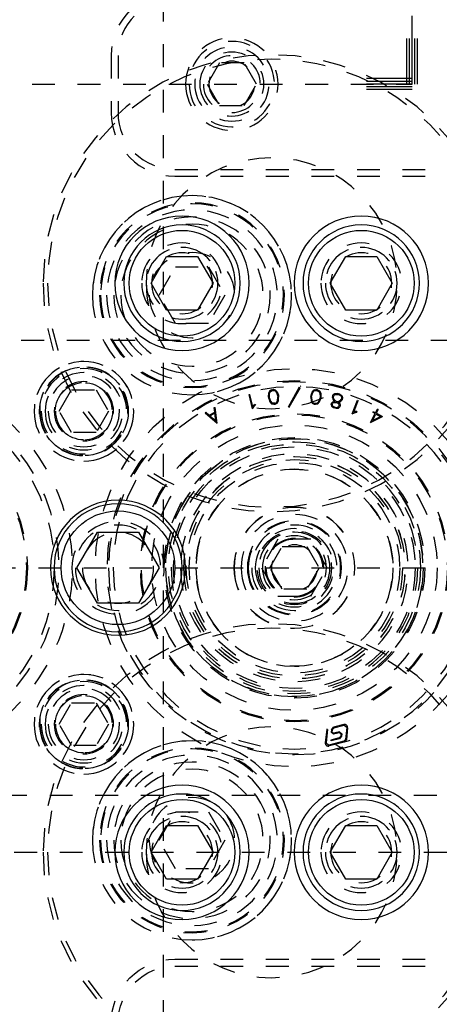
# Model space of a CAD drawing. Header units: inches. Extents: x 3 to 351, y 4 to 271.
# Tile 519 of 530: x 309.06 to 310.9, y 154.26 to 158.58. Entities that reach past the tile are written whole.
import ezdxf

# ---------------------------------------------------------------- set-up
doc = ezdxf.new("R2010")
doc.units = ezdxf.units.IN
doc.header["$LTSCALE"] = 0.5
doc.header["$MEASUREMENT"] = 0
doc.linetypes.add('DIVIDE', pattern=[0.393701, 0.19685, -0.098425, 0, -0.098425])
doc.linetypes.add('HIDDEN', pattern=[0.225, 0.15, -0.075])
doc.layers.add('MFB', color=7, linetype='Continuous')

# ---------------------------------------------------------------- blocks, each defined once
blk = doc.blocks.new('ArrowheadSection')
at = {"color": 0}
for p, q in [((0, 1), (-1, 1)), ((0, 0.5), (-1, 0.5)), ((0, 0), (-1, 0)), ((0, -0.5), (-1, -0.5)), ((0, -1), (-1, -1))]:
    blk.add_line(p, q, dxfattribs=at)

msp = doc.modelspace()

# ---------------------------------------------------------------- linework, layer by layer
at = {"layer": 'MFB', "color": 254, "linetype": 'HIDDEN'}
for p, q in [((309.6875, 146.1736), (309.6875, 166.1736)), ((309.4575, 158.4236), (309.4575, 158.1736)), ((309.4875, 158.4236), (309.4875, 158.1736)), ((309.9334, 158.3923), (309.8793, 158.2986)), ((310.0416, 158.3923), (309.9334, 158.3923)), ((310.0958, 158.2986), (310.0416, 158.3923)), ((309.8793, 158.2986), (309.9334, 158.2048)), ((310.0416, 158.2048), (310.0958, 158.2986)), ((309.9334, 158.2048), (310.0416, 158.2048)), ((309.7375, 157.9236), (316.3375, 157.9236)), ((309.7375, 157.8936), (316.3375, 157.8936)), ((309.6682, 157.3711), (309.7403, 157.4961)), ((309.7403, 157.4961), (309.8847, 157.4961)), ((309.8847, 157.4961), (309.9569, 157.3711)), ((309.7403, 157.2461), (309.6682, 157.3711)), ((309.9569, 157.3711), (309.8847, 157.2461)), ((309.8847, 157.2461), (309.7403, 157.2461)), ((295.4625, 157.1736), (323.0875, 157.1736)), ((309.2293, 156.8611), (309.2834, 156.9548)), ((309.2834, 156.9548), (309.3916, 156.9548)), ((309.3916, 156.9548), (309.4458, 156.8611)), ((310.1495, 156.9413), (310.1546, 156.9514)), ((310.1533, 156.9402), (310.1575, 156.9484)), ((310.1546, 156.9514), (310.1637, 156.9557)), ((310.1586, 156.9533), (310.1546, 156.9514)), ((310.1575, 156.9484), (310.1648, 156.9519)), ((310.1575, 156.9484), (310.1648, 156.9519)), ((310.1637, 156.9557), (310.1597, 156.9538)), ((310.1637, 156.9557), (310.1699, 156.9565)), ((310.1648, 156.9519), (310.1698, 156.9525)), ((310.1699, 156.9565), (310.1664, 156.956)), ((310.1698, 156.9525), (310.1777, 156.9509)), ((310.1698, 156.9525), (310.1777, 156.9509)), ((310.1699, 156.9565), (310.1798, 156.9545)), ((310.1798, 156.9545), (310.1699, 156.9565)), ((310.1777, 156.9509), (310.1837, 156.9439)), ((310.1798, 156.9545), (310.1872, 156.9459)), ((310.1872, 156.9459), (310.1798, 156.9545)), ((310.1837, 156.9439), (310.1881, 156.9306)), ((310.1872, 156.9459), (310.192, 156.9315)), ((310.2362, 156.881), (310.2877, 156.9724)), ((310.2397, 156.8791), (310.2911, 156.9704)), ((310.2877, 156.9724), (310.2911, 156.9704)), ((310.3354, 156.9314), (310.3402, 156.9457)), ((310.3392, 156.9305), (310.3436, 156.9438)), ((310.3402, 156.9457), (310.3476, 156.9543)), ((310.3436, 156.9438), (310.3497, 156.9507)), ((310.3476, 156.9543), (310.3443, 156.9505)), ((310.347, 156.9476), (310.3497, 156.9507)), ((310.3476, 156.9543), (310.3574, 156.9563)), ((310.3527, 156.9553), (310.3476, 156.9543)), ((310.3497, 156.9507), (310.3575, 156.9523)), ((310.3574, 156.9563), (310.3637, 156.9555)), ((310.3637, 156.9555), (310.3574, 156.9563)), ((310.3575, 156.9523), (310.3626, 156.9516)), ((310.3626, 156.9516), (310.3698, 156.9482)), ((310.3637, 156.9555), (310.3727, 156.9512)), ((310.3698, 156.9482), (310.374, 156.9399)), ((310.3727, 156.9512), (310.3779, 156.941)), ((310.063, 156.9342), (310.0668, 156.9351)), ((310.0788, 156.8713), (310.063, 156.9342)), ((310.0803, 156.8816), (310.0668, 156.9351)), ((310.1484, 156.9261), (310.1495, 156.9413)), ((310.1495, 156.9173), (310.1484, 156.9261)), ((310.1495, 156.9173), (310.1542, 156.9028)), ((310.1523, 156.9262), (310.1533, 156.9402)), ((310.1533, 156.9181), (310.1523, 156.9262)), ((310.1533, 156.9181), (310.1577, 156.9048)), ((310.1542, 156.9028), (310.1616, 156.8943)), ((310.1577, 156.9048), (310.1637, 156.8978)), ((310.1766, 156.8968), (310.1839, 156.9003)), ((310.1839, 156.9003), (310.188, 156.9086)), ((310.1868, 156.8973), (310.1919, 156.9075)), ((310.188, 156.9086), (310.1891, 156.9225)), ((310.1881, 156.9306), (310.1891, 156.9225)), ((310.1919, 156.9075), (310.1931, 156.9226)), ((310.192, 156.9315), (310.1931, 156.9226)), ((310.3343, 156.9225), (310.3354, 156.9314)), ((310.3343, 156.9225), (310.3354, 156.9074)), ((310.3354, 156.9074), (310.3404, 156.8972)), ((310.3382, 156.9224), (310.3392, 156.9305)), ((310.3382, 156.9224), (310.3392, 156.9084)), ((310.3392, 156.9084), (310.3434, 156.9001)), ((310.3411, 156.9048), (310.3392, 156.9084)), ((310.3434, 156.9001), (310.3506, 156.8967)), ((310.3635, 156.8976), (310.3695, 156.9046)), ((310.3656, 156.894), (310.373, 156.9026)), ((310.3695, 156.9046), (310.374, 156.9179)), ((310.373, 156.9026), (310.3779, 156.917)), ((310.374, 156.9399), (310.375, 156.926)), ((310.375, 156.926), (310.374, 156.9179)), ((310.3779, 156.941), (310.379, 156.9259)), ((310.379, 156.9259), (310.3779, 156.917)), ((310.4259, 156.8968), (310.4308, 156.9026)), ((310.4292, 156.9216), (310.4315, 156.9308)), ((310.4292, 156.9216), (310.4307, 156.9146)), ((310.4307, 156.9146), (310.4352, 156.907)), ((310.4308, 156.9026), (310.4379, 156.9041)), ((310.4315, 156.9308), (310.4362, 156.9362)), ((310.4329, 156.899), (310.4383, 156.9001)), ((310.4332, 156.9215), (310.4351, 156.9289)), ((310.4332, 156.9215), (310.4344, 156.916)), ((310.4344, 156.916), (310.4381, 156.9098)), ((310.4351, 156.9289), (310.4387, 156.9331)), ((310.4352, 156.907), (310.4398, 156.9041)), ((310.4362, 156.9362), (310.4403, 156.9387)), ((310.4381, 156.9098), (310.4365, 156.9125)), ((310.4379, 156.9041), (310.4398, 156.9041)), ((310.4381, 156.9098), (310.4453, 156.9052)), ((310.4383, 156.9001), (310.4464, 156.9001)), ((310.4387, 156.9331), (310.4415, 156.9349)), ((310.4403, 156.9387), (310.4501, 156.9394)), ((310.4415, 156.9349), (310.4498, 156.9354)), ((310.4453, 156.9052), (310.4474, 156.9041)), ((310.4461, 156.9352), (310.4498, 156.9354)), ((310.4464, 156.9001), (310.4536, 156.8963)), ((310.4474, 156.9041), (310.4498, 156.9041)), ((310.4498, 156.9354), (310.4602, 156.9328)), ((310.4498, 156.9041), (310.4583, 156.9047)), ((310.4501, 156.9394), (310.4618, 156.9365)), ((310.4618, 156.9365), (310.4501, 156.9394)), ((310.4542, 156.9004), (310.4595, 156.9008)), ((310.4542, 156.9004), (310.4559, 156.8996)), ((310.4583, 156.9047), (310.4645, 156.9084)), ((310.4645, 156.9084), (310.4583, 156.9047)), ((310.4595, 156.9008), (310.4671, 156.9054)), ((310.4602, 156.9328), (310.4672, 156.9283)), ((310.4618, 156.9365), (310.4701, 156.9311)), ((310.4645, 156.9084), (310.4681, 156.9127)), ((310.4671, 156.9054), (310.4717, 156.9108)), ((310.4672, 156.9283), (310.4689, 156.9255)), ((310.47, 156.9201), (310.4681, 156.9127)), ((310.4689, 156.9255), (310.47, 156.9201)), ((310.4701, 156.9311), (310.4726, 156.927)), ((310.4741, 156.92), (310.4717, 156.9108)), ((310.4726, 156.927), (310.4741, 156.92)), ((310.5158, 156.8495), (310.5392, 156.9099)), ((310.5229, 156.8569), (310.5429, 156.9084)), ((310.5392, 156.9099), (310.5429, 156.9084)), ((309.2834, 156.7673), (309.2293, 156.8611)), ((309.4458, 156.8611), (309.3916, 156.7673)), ((309.8702, 156.8544), (309.8728, 156.8574)), ((309.8728, 156.8574), (309.8702, 156.8544)), ((309.8728, 156.8574), (309.8879, 156.8442)), ((309.8879, 156.8442), (309.9123, 156.8573)), ((309.9098, 156.8773), (309.9137, 156.8778)), ((309.9123, 156.8573), (309.9098, 156.8773)), ((309.9225, 156.8089), (309.9137, 156.8778)), ((310.0788, 156.8713), (310.0873, 156.8856)), ((310.0803, 156.8816), (310.0842, 156.8882)), ((310.0842, 156.8882), (310.0803, 156.8816)), ((310.0842, 156.8882), (310.0893, 156.8925)), ((310.0873, 156.8856), (310.0919, 156.8895)), ((310.0893, 156.8925), (310.0919, 156.8895)), ((310.1616, 156.8943), (310.1715, 156.8922)), ((310.1637, 156.8978), (310.1716, 156.8962)), ((310.1716, 156.8962), (310.1637, 156.8978)), ((310.1715, 156.8922), (310.1778, 156.893)), ((310.1716, 156.8962), (310.1766, 156.8968)), ((310.1766, 156.8968), (310.1716, 156.8962)), ((310.175, 156.8927), (310.1778, 156.893)), ((310.1778, 156.893), (310.1868, 156.8973)), ((310.1778, 156.893), (310.1868, 156.8973)), ((310.2362, 156.881), (310.2397, 156.8791)), ((310.3404, 156.8972), (310.3495, 156.8929)), ((310.3404, 156.8972), (310.3495, 156.8929)), ((310.3495, 156.8929), (310.3558, 156.8921)), ((310.3495, 156.8929), (310.3558, 156.8921)), ((310.3506, 156.8967), (310.3556, 156.8961)), ((310.3556, 156.8961), (310.3635, 156.8976)), ((310.3558, 156.8921), (310.3656, 156.894)), ((310.4242, 156.8904), (310.4259, 156.8968)), ((310.4242, 156.8904), (310.4259, 156.8829)), ((310.4259, 156.8829), (310.4345, 156.8774)), ((310.4259, 156.8829), (310.4345, 156.8774)), ((310.4283, 156.8904), (310.4295, 156.895)), ((310.4283, 156.8904), (310.4294, 156.8854)), ((310.4294, 156.8854), (310.4361, 156.8811)), ((310.4295, 156.895), (310.4329, 156.899)), ((310.4345, 156.8774), (310.4462, 156.8745)), ((310.4361, 156.8811), (310.4465, 156.8784)), ((310.4418, 156.8796), (310.4361, 156.8811)), ((310.4462, 156.8745), (310.4563, 156.8753)), ((310.4465, 156.8784), (310.4544, 156.8791)), ((310.4536, 156.8963), (310.4577, 156.8927)), ((310.4544, 156.8791), (310.4577, 156.8829)), ((310.4559, 156.8996), (310.4613, 156.8948)), ((310.4613, 156.8948), (310.4559, 156.8996)), ((310.4563, 156.8753), (310.4613, 156.881)), ((310.4577, 156.8927), (310.4589, 156.8875)), ((310.4589, 156.8875), (310.4577, 156.8829)), ((310.4613, 156.8948), (310.4629, 156.8875)), ((310.4629, 156.8875), (310.4613, 156.881)), ((310.5229, 156.8569), (310.5299, 156.8601)), ((310.5299, 156.8601), (310.5366, 156.8607)), ((310.5366, 156.8607), (310.5299, 156.8601)), ((310.5309, 156.8562), (310.5369, 156.8567)), ((310.5366, 156.8607), (310.5369, 156.8567)), ((310.6064, 156.8568), (310.6082, 156.8602)), ((310.6064, 156.8568), (310.6172, 156.8509)), ((310.6064, 156.8568), (310.6172, 156.8509)), ((310.6082, 156.8602), (310.6191, 156.8544)), ((310.6191, 156.8544), (310.6276, 156.8703)), ((310.6225, 156.8525), (310.6311, 156.8684)), ((310.6276, 156.8703), (310.6311, 156.8684)), ((310.6311, 156.8684), (310.6276, 156.8703)), ((309.8702, 156.8544), (309.9225, 156.8089)), ((309.8911, 156.8415), (309.9129, 156.8532)), ((309.8911, 156.8415), (309.9173, 156.8187)), ((309.9173, 156.8187), (309.9129, 156.8532)), ((310.5158, 156.8495), (310.5309, 156.8562)), ((310.5962, 156.812), (310.6172, 156.8509)), ((310.5962, 156.812), (310.6493, 156.8381)), ((310.6055, 156.821), (310.6207, 156.8491)), ((310.6055, 156.821), (310.6407, 156.8383)), ((310.6207, 156.8491), (310.6407, 156.8383)), ((310.6225, 156.8525), (310.6493, 156.8381)), ((309.3916, 156.7673), (309.2834, 156.7673)), ((310.1903, 156.2986), (310.1182, 156.1736)), ((310.3347, 156.2986), (310.1903, 156.2986)), ((310.4069, 156.1736), (310.3347, 156.2986)), ((310.1543, 156.1736), (310.2084, 156.2673)), ((310.2084, 156.2673), (310.3166, 156.2673)), ((310.3166, 156.2673), (310.3708, 156.1736)), ((310.1182, 156.1736), (310.1903, 156.0486)), ((310.2084, 156.0798), (310.1543, 156.1736)), ((310.3708, 156.1736), (310.3166, 156.0798)), ((310.3347, 156.0486), (310.4069, 156.1736)), ((310.3166, 156.0798), (310.2084, 156.0798)), ((310.1903, 156.0486), (310.3347, 156.0486)), ((309.2293, 155.4861), (309.2834, 155.5798)), ((309.2834, 155.5798), (309.3916, 155.5798)), ((309.3916, 155.5798), (309.4458, 155.4861)), ((309.2834, 155.3923), (309.2293, 155.4861)), ((309.4458, 155.4861), (309.3916, 155.3923)), ((310.4247, 155.4618), (310.4343, 155.4729)), ((310.4803, 155.4845), (310.4343, 155.4729)), ((310.4812, 155.4807), (310.4352, 155.4691)), ((310.4922, 155.4712), (310.4812, 155.4807)), ((310.4042, 155.464), (310.3981, 155.4043)), ((310.4081, 155.4636), (310.402, 155.4039)), ((310.4081, 155.4636), (310.4042, 155.464)), ((310.4081, 155.4636), (310.4042, 155.464)), ((310.4247, 155.4618), (310.4237, 155.4519)), ((310.4346, 155.4424), (310.4237, 155.4519)), ((310.4286, 155.4614), (310.4276, 155.4515)), ((310.4276, 155.4515), (310.4337, 155.4462)), ((310.4276, 155.4515), (310.4276, 155.4515)), ((310.4352, 155.4691), (310.4286, 155.4614)), ((310.46, 155.4529), (310.4337, 155.4462)), ((310.4609, 155.449), (310.4346, 155.4424)), ((310.4593, 155.4259), (310.466, 155.4336)), ((310.46, 155.4529), (310.471, 155.4434)), ((310.4699, 155.4332), (310.4603, 155.4221)), ((310.467, 155.4438), (310.4609, 155.449)), ((310.467, 155.4438), (310.466, 155.4336)), ((310.471, 155.4434), (310.4699, 155.4332)), ((310.4707, 155.4406), (310.471, 155.4434)), ((310.4922, 155.4712), (310.4869, 155.4191)), ((310.4961, 155.4708), (310.4908, 155.4187)), ((309.3916, 155.3923), (309.2834, 155.3923)), ((310.402, 155.4039), (310.413, 155.3945)), ((310.4802, 155.4114), (310.413, 155.3945)), ((310.4812, 155.4076), (310.414, 155.3906)), ((310.4593, 155.4259), (310.4227, 155.4166)), ((310.4237, 155.4128), (310.4227, 155.4166)), ((310.4603, 155.4221), (310.4237, 155.4128)), ((310.4802, 155.4114), (310.4869, 155.4191)), ((310.4908, 155.4187), (310.4812, 155.4076)), ((323.0875, 155.1736), (295.4625, 155.1736)), ((309.6682, 154.9761), (309.7403, 155.1011)), ((309.7403, 155.1011), (309.8847, 155.1011)), ((309.8847, 155.1011), (309.9569, 154.9761)), ((309.7403, 154.8511), (309.6682, 154.9761)), ((309.9569, 154.9761), (309.8847, 154.8511)), ((309.8847, 154.8511), (309.7403, 154.8511)), ((309.7375, 154.4536), (316.3375, 154.4536)), ((309.7375, 154.4236), (316.3375, 154.4236))]:
    msp.add_line(p, q, dxfattribs=at)
at = {"layer": 'MFB', "color": 100, "linetype": 'DIVIDE'}
for p, q in [((310.7799, 158.2986), (310.7799, 160.2986)), ((308.1101, 158.2986), (310.7799, 158.2986)), ((291.9375, 156.1736), (326.7376, 156.1736)), ((308.8317, 154.9236), (313.3888, 154.9236))]:
    msp.add_line(p, q, dxfattribs=at)
at = {"layer": 'MFB', "color": 132, "linetype": 'Continuous'}
for p, q in [((309.6324, 157.4236), (309.7006, 157.5417)), ((309.7006, 157.5417), (309.837, 157.5417)), ((309.837, 157.5417), (309.9052, 157.4236)), ((310.4198, 157.4236), (310.488, 157.5417)), ((310.488, 157.5417), (310.6244, 157.5417)), ((310.6244, 157.5417), (310.6926, 157.4236)), ((309.7006, 157.3055), (309.6324, 157.4236)), ((309.9052, 157.4236), (309.837, 157.3055)), ((310.488, 157.3055), (310.4198, 157.4236)), ((310.6926, 157.4236), (310.6244, 157.3055)), ((309.837, 157.3055), (309.7006, 157.3055)), ((310.6244, 157.3055), (310.488, 157.3055)), ((309.3071, 156.1736), (309.3973, 156.3298)), ((309.3973, 156.3298), (309.5777, 156.3298)), ((309.5777, 156.3298), (309.6679, 156.1736)), ((309.3973, 156.0173), (309.3071, 156.1736)), ((309.6679, 156.1736), (309.5777, 156.0173)), ((309.5777, 156.0173), (309.3973, 156.0173)), ((309.6324, 154.9236), (309.7006, 155.0417)), ((309.7006, 155.0417), (309.837, 155.0417)), ((309.837, 155.0417), (309.9052, 154.9236)), ((310.4198, 154.9236), (310.488, 155.0417)), ((310.488, 155.0417), (310.6244, 155.0417)), ((310.6244, 155.0417), (310.6926, 154.9236)), ((309.7006, 154.8055), (309.6324, 154.9236)), ((309.9052, 154.9236), (309.837, 154.8055)), ((310.488, 154.8055), (310.4198, 154.9236)), ((310.6926, 154.9236), (310.6244, 154.8055)), ((309.837, 154.8055), (309.7006, 154.8055)), ((310.6244, 154.8055), (310.488, 154.8055))]:
    msp.add_line(p, q, dxfattribs=at)
at = {"layer": 'MFB', "color": 254, "linetype": 'HIDDEN', "extrusion": (0, 0, -1)}
for centre, radius in [((-309.9875, 158.2986), 0.2031), ((-309.9875, 158.2986), 0.1875), ((-309.9875, 158.2986), 0.163), ((-310.1625, 157.4236), 1.0039), ((-309.9875, 158.2986), 0.1406), ((-309.9875, 158.2986), 0.125), ((-310.1625, 157.4236), 0.9843), ((-309.9875, 158.2986), 0.1005), ((-310.1625, 157.4236), 0.5512), ((-309.8125, 157.3711), 0.4375), ((-309.8125, 157.3711), 0.4062), ((-309.8125, 157.3711), 0.4018), ((-309.8125, 157.3711), 0.375), ((-309.8125, 157.3711), 0.3438), ((-309.8125, 157.3711), 0.3125), ((-309.7688, 157.4236), 0.1772), ((-310.5562, 157.4236), 0.1772), ((-309.7688, 157.4236), 0.1575), ((-309.8125, 157.3711), 0.1875), ((-309.7688, 157.4236), 0.1339), ((-310.5562, 157.4236), 0.1575), ((-310.5562, 157.4236), 0.1339), ((-309.3375, 156.8611), 0.2188), ((-309.3375, 156.8611), 0.1953), ((-309.3375, 156.8611), 0.1937), ((-309.3375, 156.8611), 0.1875), ((-309.3375, 156.8611), 0.17), ((-308.4125, 156.1736), 0.8169), ((-309.3375, 156.8611), 0.1563), ((-309.3375, 156.8611), 0.1303), ((-310.2625, 156.1736), 0.8169), ((-308.4125, 156.1736), 0.7963), ((-309.3375, 156.8611), 0.125), ((-310.2625, 156.1736), 0.7963), ((-310.2625, 156.1736), 0.566), ((-310.2625, 156.1736), 0.5416), ((-310.2625, 156.1736), 0.5), ((-310.2625, 156.1736), 0.4875), ((-310.2625, 156.1736), 0.4872), ((-310.2625, 156.1736), 0.4327), ((-310.2625, 156.1736), 0.2656), ((-310.2625, 156.1736), 0.265), ((-310.2625, 156.1736), 0.2344), ((-309.4875, 156.1736), 0.2031), ((-309.4875, 156.1736), 0.1875), ((-310.2625, 156.1736), 0.2066), ((-310.2625, 156.1736), 0.2031), ((-310.2625, 156.1736), 0.1875), ((-310.2625, 156.1736), 0.1719), ((-309.4875, 156.1736), 0.1563), ((-310.2625, 156.1736), 0.1563), ((-310.2625, 156.1736), 0.1406), ((-310.2625, 156.1736), 0.1285), ((-310.2625, 156.1736), 0.125), ((-310.2625, 156.1736), 0.1005), ((-310.1625, 154.9236), 1.0039), ((-310.1625, 154.9236), 0.9843), ((-309.3375, 155.4861), 0.2188), ((-309.3375, 155.4861), 0.1953), ((-309.3375, 155.4861), 0.1937), ((-309.3375, 155.4861), 0.1875), ((-309.3375, 155.4861), 0.17), ((-309.3375, 155.4861), 0.1563), ((-309.3375, 155.4861), 0.1303), ((-309.3375, 155.4861), 0.125), ((-310.1625, 154.9236), 0.5512), ((-309.8125, 154.9761), 0.4375), ((-309.8125, 154.9761), 0.4062), ((-309.8125, 154.9761), 0.4018), ((-309.8125, 154.9761), 0.375), ((-309.8125, 154.9761), 0.3438), ((-309.8125, 154.9761), 0.3125), ((-309.8125, 154.9761), 0.1875), ((-309.7688, 154.9236), 0.1772), ((-310.5562, 154.9236), 0.1772), ((-309.7688, 154.9236), 0.1575), ((-309.7688, 154.9236), 0.1339), ((-310.5562, 154.9236), 0.1575), ((-310.5562, 154.9236), 0.1339)]:
    msp.add_circle(centre, radius, dxfattribs=at)
at = {"layer": 'MFB', "color": 254, "linetype": 'Continuous', "extrusion": (0, 0, -1)}
for centre, radius in [((-309.7688, 157.4236), 0.2953), ((-310.5562, 157.4236), 0.2953), ((-309.4875, 156.1736), 0.2969), ((-309.7688, 154.9236), 0.2953), ((-310.5562, 154.9236), 0.2953)]:
    msp.add_circle(centre, radius, dxfattribs=at)
at = {"layer": 'MFB', "color": 132, "linetype": 'Continuous', "extrusion": (0, 0, -1)}
for centre, radius in [((-309.7688, 157.4236), 0.2559), ((-310.5562, 157.4236), 0.2559), ((-309.4875, 156.1736), 0.2813), ((-309.7688, 154.9236), 0.2559), ((-310.5562, 154.9236), 0.2559)]:
    msp.add_circle(centre, radius, dxfattribs=at)
at = {"layer": 'MFB', "color": 132, "linetype": 'Continuous'}
for centre, radius in [((309.7688, 157.4236), 0.2323), ((310.5562, 157.4236), 0.2323), ((309.4875, 156.1736), 0.25), ((309.7688, 154.9236), 0.2323), ((310.5562, 154.9236), 0.2323)]:
    msp.add_circle(centre, radius, dxfattribs=at)
at = {"layer": 'MFB', "color": 254, "linetype": 'HIDDEN'}
for centre, radius in [((309.3375, 156.8611), 0.195), ((310.2625, 156.1736), 0.875), ((310.2625, 156.1736), 0.875), ((309.3375, 156.8611), 0.126), ((310.2625, 156.1736), 0.8226), ((308.4125, 156.1736), 0.6766), ((308.4125, 156.1736), 0.6722), ((310.2625, 156.1736), 0.6768), ((310.2625, 156.1736), 0.6766), ((310.2625, 156.1736), 0.6722), ((310.2625, 156.1736), 0.6271), ((310.2625, 156.1736), 0.5726), ((310.2625, 156.1736), 0.566), ((310.2625, 156.1736), 0.5536), ((310.2625, 156.1736), 0.531), ((310.2625, 156.1736), 0.475), ((310.2625, 156.1736), 0.4625), ((310.2625, 156.1736), 0.433), ((310.2625, 156.1736), 0.163), ((309.3375, 155.4861), 0.195), ((309.3375, 155.4861), 0.126)]:
    msp.add_circle(centre, radius, dxfattribs=at)
for centre, radius, start, end in [((309.7375, 158.4236), 0.28, 90, 180), ((309.7375, 158.4236), 0.25, 90, 180), ((309.9875, 158.2986), 0.125, 270, 180), ((309.7375, 158.1736), 0.28, 180, 270), ((309.7375, 158.1736), 0.25, 180, 270), ((309.8125, 157.3711), 0.4375, 270, 180), ((309.7688, 157.4236), 0.1575, 270, 180), ((310.5562, 157.4236), 0.1575, 270, 180), ((309.3375, 156.8611), 0.2188, 270, 180), ((308.4125, 156.1736), 0.875, 311.0823, 48.9177), ((310.2625, 156.1736), 0.1563, 270, 180), ((310.2625, 156.1736), 0.125, 270, 180), ((309.3375, 155.4861), 0.2188, 270, 180), ((310.4834, 155.4721), 0.0128, 354.1563, 104.1521), ((309.8125, 154.9761), 0.4375, 270, 180), ((310.4108, 155.403), 0.0128, 174.1563, 284.1521), ((309.7688, 154.9236), 0.1575, 270, 180), ((310.5562, 154.9236), 0.1575, 270, 180)]:
    msp.add_arc(centre, radius, start, end, dxfattribs=at)
at = {"layer": 'MFB', "color": 254, "linetype": 'HIDDEN', "extrusion": (0, 0, -1)}
for radius in [0.28, 0.25]:
    msp.add_arc((-309.7375, 154.1736), radius, 0, 90, dxfattribs=at)

# ---------------------------------------------------------------- block references
at = {"layer": 'MFB', "color": 100, "linetype": 'DIVIDE', "extrusion": (0, 0, -1), "xscale": 0.2, "yscale": 0.024, "rotation": 270}
msp.add_blockref('ArrowheadSection', (-310.7799, 158.2986), dxfattribs=at)
at = {"layer": 'MFB', "color": 100, "linetype": 'DIVIDE', "xscale": 0.2, "yscale": 0.024}
msp.add_blockref('ArrowheadSection', (310.7799, 158.2986), dxfattribs=at)

doc.saveas('drawing.dxf')
